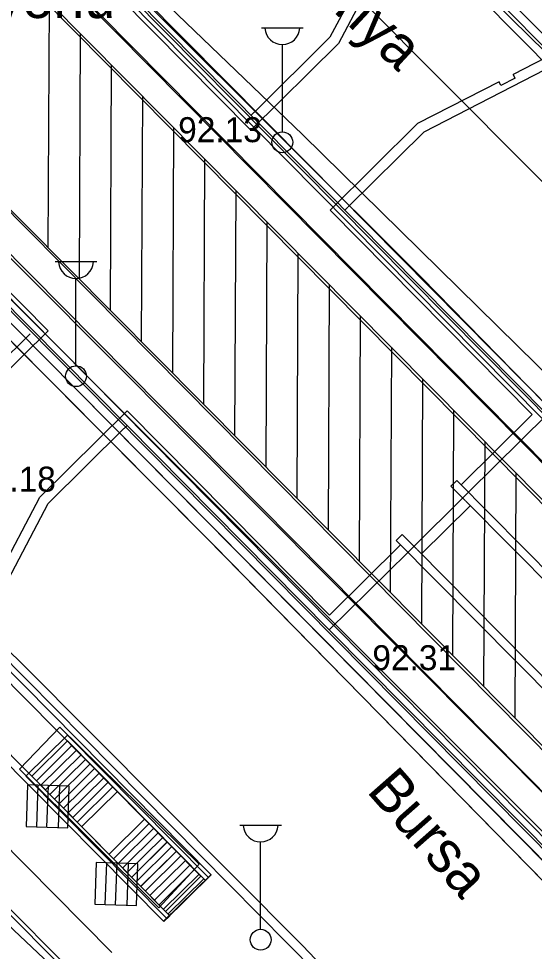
# Model space of a CAD drawing. Extents: x 412225 to 413380, y 4456471 to 4457189.
# Drawn here: x 412847.61 to 412872.36, y 4456498.37 to 4456543.14 of the extents above; entities that cross this region are included whole.
import ezdxf

# ---------------------------------------------------------------- set-up
doc = ezdxf.new("R2010")
doc.units = 0
for name, color, linetype in [('0_HALİHAZIR', 7, 'Continuous'), ('0_KADASTRO', 7, 'Continuous'), ('Level 62', 7, 'Continuous')]:
    doc.layers.add(name, color=color, linetype=linetype)

msp = doc.modelspace()

# ---------------------------------------------------------------- linework, layer by layer
at = {"layer": '0_HALİHAZIR'}
for p, q in [((412849.068, 4456543.936), (412849.016, 4456532.158)), ((412859.265, 4456542.706), (412861.265, 4456542.706)), ((412850.561, 4456542.43), (412850.51, 4456530.653)), ((412860.265, 4456537.706), (412860.265, 4456541.899)), ((412852.055, 4456540.923), (412852.003, 4456529.148)), ((412853.548, 4456539.417), (412853.497, 4456527.642)), ((412855.042, 4456537.91), (412854.99, 4456526.137)), ((412856.535, 4456536.404), (412856.484, 4456524.632)), ((412858.029, 4456534.897), (412857.977, 4456523.127)), ((412859.522, 4456533.391), (412859.471, 4456521.621)), ((412861.015, 4456531.884), (412860.964, 4456520.116)), ((412849.362, 4456531.477), (412851.362, 4456531.477)), ((412850.362, 4456526.477), (412850.362, 4456530.67)), ((412862.509, 4456530.378), (412862.458, 4456518.611)), ((412864.002, 4456528.871), (412863.951, 4456517.106)), ((412865.496, 4456527.365), (412865.445, 4456515.601)), ((412866.989, 4456525.858), (412866.938, 4456514.095)), ((412868.483, 4456524.352), (412868.432, 4456512.59)), ((412869.976, 4456522.845), (412869.925, 4456511.085)), ((412871.47, 4456521.339), (412871.419, 4456509.58)), ((412848.04, 4456506.363), (412847.972, 4456504.364)), ((412848.04, 4456506.363), (412847.972, 4456504.364)), ((412850.039, 4456506.294), (412848.04, 4456506.363)), ((412850.039, 4456506.294), (412848.04, 4456506.363)), ((412848.476, 4456504.347), (412848.545, 4456506.346)), ((412848.971, 4456504.33), (412849.04, 4456506.329)), ((412849.519, 4456504.311), (412849.587, 4456506.31)), ((412849.971, 4456504.296), (412850.039, 4456506.294)), ((412849.971, 4456504.296), (412850.039, 4456506.294)), ((412847.972, 4456504.364), (412849.971, 4456504.296)), ((412847.972, 4456504.364), (412849.971, 4456504.296)), ((412858.224, 4456504.43), (412860.224, 4456504.43)), ((412859.224, 4456499.43), (412859.224, 4456503.623)), ((412851.335, 4456502.641), (412851.266, 4456500.642)), ((412851.335, 4456502.641), (412851.266, 4456500.642)), ((412853.333, 4456502.572), (412851.335, 4456502.641)), ((412853.333, 4456502.572), (412851.335, 4456502.641)), ((412851.77, 4456500.624), (412851.839, 4456502.623)), ((412852.265, 4456500.607), (412852.334, 4456502.606)), ((412852.813, 4456500.589), (412852.881, 4456502.588)), ((412853.265, 4456500.573), (412853.333, 4456502.572)), ((412853.265, 4456500.573), (412853.333, 4456502.572)), ((412851.266, 4456500.642), (412853.265, 4456500.573)), ((412851.266, 4456500.642), (412853.265, 4456500.573))]:
    msp.add_line(p, q, dxfattribs=at)
for points in [[(412830.527, 4456564.407), (412846.957, 4456547.959), (412869.789, 4456524.873), (412888.463, 4456506.034), (412902.178, 4456491.998), (412914.519, 4456479.375)], [(412933.989, 4456479.153), (412921.628, 4456491.711), (412910.719, 4456502.923), (412900.024, 4456514.208), (412891.297, 4456523.178), (412884.184, 4456530.215), (412875.337, 4456539.124), (412854.962, 4456559.129), (412849.345, 4456564.432)], [(412917.143, 4456479.345), (412914.698, 4456481.844), (412896.179, 4456500.83), (412866.951, 4456530.715), (412834.513, 4456563.069)], [(412894.645, 4456479.602), (412891.335, 4456482.973), (412876.757, 4456497.686), (412856.97, 4456517.872), (412837.026, 4456537.93), (412818.321, 4456556.395)], [(412899.21, 4456479.55), (412894.972, 4456483.781), (412884.409, 4456494.279), (412822.917, 4456556.063)], [(412896.763, 4456479.578), (412889.908, 4456486.525), (412874.576, 4456502.295), (412855.751, 4456521.129), (412836.056, 4456540.837), (412822.762, 4456554.316)], [(412821.704, 4456554.031), (412834.643, 4456540.863), (412839.071, 4456535.874), (412848.495, 4456526.395), (412856.612, 4456518.231), (412866.587, 4456508.06), (412874.478, 4456500.011), (412884.352, 4456490.021), (412892.757, 4456481.525), (412894.645, 4456479.602)], [(412919.322, 4456479.321), (412917.621, 4456481.063), (412903.239, 4456495.829), (412894.682, 4456504.249), (412878.07, 4456521.02), (412861.249, 4456537.568), (412850.036, 4456548.355)], [(412827.015, 4456532.399), (412835.754, 4456523.901), (412847.756, 4456512.181), (412861.226, 4456498.655), (412871.508, 4456487.845), (412879.572, 4456479.774)], [(412825.255, 4456522.341), (412833.418, 4456513.606), (412841.428, 4456505.705), (412842.097, 4456504.927), (412842.294, 4456504.425), (412842.224, 4456504.271), (412841.943, 4456503.932), (412841.406, 4456503.649), (412838.333, 4456502.833), (412838.226, 4456502.641), (412838.143, 4456502.327), (412838.324, 4456501.73), (412841.716, 4456498.87), (412842.224, 4456498.916), (412846.103, 4456500.42), (412846.478, 4456500.226), (412855.217, 4456491.973), (412859.806, 4456487.534), (412867.14, 4456480.91), (412868.363, 4456479.902)]]:
    msp.add_lwpolyline(points, dxfattribs=at)
for points in [[(412826.614, 4456554.737), (412879.76, 4456501.173), (412885.665, 4456507.019), (412832.527, 4456560.621)], [(412847.648, 4456507.12), (412854.342, 4456500.455), (412856.267, 4456502.559), (412849.586, 4456509.131)]]:
    msp.add_lwpolyline(points, close=True, dxfattribs=at)
for centre in [(412860.265, 4456537.206), (412850.362, 4456525.977), (412859.224, 4456498.93)]:
    msp.add_circle(centre, 0.5, dxfattribs=at)
for centre in [(412860.265, 4456542.736), (412850.362, 4456531.506), (412859.224, 4456504.46)]:
    msp.add_arc(centre, 0.837, 183.298, 356.9072, dxfattribs=at)
at = {"layer": '0_KADASTRO'}
msp.add_lwpolyline([(412831.32, 4456576.91), (412843.23, 4456584.47), (412896.33, 4456531.19), (412884.4, 4456523.61)], close=True, dxfattribs=at)
at = {"layer": 'Level 62'}
for p, q in [((412861.441, 4456536.212), (412815.182, 4456582.973)), ((412861.157, 4456535.93), (412814.897, 4456582.691)), ((412813.318, 4456581.879), (412906.152, 4456488.04)), ((412817.306, 4456575.893), (412900.939, 4456491.323)), ((412805.427, 4456574.073), (412898.261, 4456480.233)), ((412850.706, 4456525.592), (412804.447, 4456572.353)), ((412811.405, 4456570.056), (412895.039, 4456485.485)), ((412865.964, 4456548.717), (412862.549, 4456542.244)), ((412866.528, 4456548.715), (412862.955, 4456541.943)), ((412865.823, 4456548.859), (412873.559, 4456541.039)), ((412848.85, 4456548.104), (412872.758, 4456523.929)), ((412849.063, 4456548.315), (412872.971, 4456524.14)), ((412849.054, 4456547.601), (412858.759, 4456537.791)), ((412869.617, 4456544.3), (412934.015, 4456479.205)), ((412871.03, 4456544.164), (412873.984, 4456541.178)), ((412862.549, 4456542.244), (412858.923, 4456538.657)), ((412862.955, 4456541.943), (412858.759, 4456537.791)), ((412873.563, 4456541.603), (412871.34, 4456540.461)), ((412873.559, 4456541.039), (412867.05, 4456537.694)), ((412871.431, 4456540.283), (412871.34, 4456540.461)), ((412870.664, 4456540.113), (412866.753, 4456538.104)), ((412870.755, 4456539.936), (412870.664, 4456540.113)), ((412871.431, 4456540.283), (412870.755, 4456539.936)), ((412808.071, 4456539.682), (412867.136, 4456479.978)), ((412858.908, 4456538.644), (412858.766, 4456538.504)), ((412838.821, 4456538.182), (412862.733, 4456514.011)), ((412838.608, 4456537.971), (412852.816, 4456523.609)), ((412839.315, 4456537.967), (412849.02, 4456528.157)), ((412866.753, 4456538.104), (412862.556, 4456533.952)), ((412867.05, 4456537.694), (412863.424, 4456534.107)), ((412861.157, 4456535.93), (412917.081, 4456479.401)), ((412861.441, 4456536.212), (412917.65, 4456479.394)), ((412862.556, 4456533.952), (412872.262, 4456524.141)), ((412863.269, 4456533.95), (412863.412, 4456534.091)), ((412844.534, 4456524.423), (412848.16, 4456528.009)), ((412844.831, 4456524.013), (412849.02, 4456528.157)), ((412852.085, 4456498.312), (412823.443, 4456527.265)), ((412850.664, 4456496.906), (412822.021, 4456525.858)), ((412850.706, 4456525.592), (412896.164, 4456479.642)), ((412850.422, 4456525.311), (412895.594, 4456479.649)), ((412848.629, 4456520.174), (412852.818, 4456524.318)), ((412852.818, 4456524.318), (412862.524, 4456514.507)), ((412872.262, 4456524.141), (412868.852, 4456520.767)), ((412872.971, 4456524.14), (412869.203, 4456520.412)), ((412849.035, 4456519.873), (412852.661, 4456523.46)), ((412852.82, 4456523.612), (412852.678, 4456523.472)), ((412852.816, 4456523.609), (412862.52, 4456513.8)), ((412868.634, 4456520.974), (412868.356, 4456520.699)), ((412868.356, 4456520.699), (412869.06, 4456519.988)), ((412868.634, 4456520.974), (412883.03, 4456506.422)), ((412866.282, 4456517.521), (412869.196, 4456520.405)), ((412845.056, 4456513.402), (412848.629, 4456520.174)), ((412845.62, 4456513.4), (412849.035, 4456519.873)), ((412869.075, 4456519.975), (412882.4, 4456506.502)), ((412869.28, 4456519.756), (412866.934, 4456517.436)), ((412866.01, 4456518.379), (412865.725, 4456518.097)), ((412880.122, 4456503.545), (412865.725, 4456518.097)), ((412866.713, 4456517.668), (412866.01, 4456518.379)), ((412865.93, 4456517.877), (412862.524, 4456514.507)), ((412866.729, 4456517.654), (412880.054, 4456504.181)), ((412842.247, 4456517.223), (412879.231, 4456479.838)), ((412866.282, 4456517.521), (412862.52, 4456513.8)), ((412862.747, 4456513.997), (412875.828, 4456500.775)), ((412862.534, 4456513.786), (412875.614, 4456500.564)), ((412845.775, 4456513.243), (412856.852, 4456502.047)), ((412856.357, 4456501.979), (412845.5, 4456512.953)), ((412854.651, 4456500.291), (412843.794, 4456511.265)), ((412843.5, 4456510.993), (412854.577, 4456499.796)), ((412849.951, 4456508.752), (412847.96, 4456506.782)), ((412849.951, 4456508.751), (412847.96, 4456506.782)), ((412856.702, 4456501.927), (412849.951, 4456508.752)), ((412856.702, 4456501.927), (412849.951, 4456508.751)), ((412849.949, 4456508.469), (412848.243, 4456506.781)), ((412849.949, 4456508.469), (412848.243, 4456506.781)), ((412850.167, 4456508.248), (412848.461, 4456506.56)), ((412850.167, 4456508.248), (412848.461, 4456506.56)), ((412856.56, 4456501.786), (412849.949, 4456508.469)), ((412856.56, 4456501.786), (412849.949, 4456508.469)), ((412850.385, 4456508.028), (412848.679, 4456506.34)), ((412850.385, 4456508.028), (412848.679, 4456506.34)), ((412850.603, 4456507.808), (412848.897, 4456506.12)), ((412850.603, 4456507.807), (412848.897, 4456506.119)), ((412850.821, 4456507.587), (412849.115, 4456505.899)), ((412850.821, 4456507.587), (412849.115, 4456505.899)), ((412851.039, 4456507.367), (412849.333, 4456505.679)), ((412851.039, 4456507.367), (412849.333, 4456505.679)), ((412851.257, 4456507.146), (412849.551, 4456505.458)), ((412851.257, 4456507.146), (412849.551, 4456505.458)), ((412851.475, 4456506.926), (412849.769, 4456505.238)), ((412851.475, 4456506.926), (412849.769, 4456505.238)), ((412854.712, 4456499.957), (412847.96, 4456506.782)), ((412854.712, 4456499.958), (412847.96, 4456506.782)), ((412854.854, 4456500.098), (412848.243, 4456506.781)), ((412854.854, 4456500.098), (412848.243, 4456506.781)), ((412851.693, 4456506.706), (412849.987, 4456505.018)), ((412851.693, 4456506.705), (412849.987, 4456505.018)), ((412851.911, 4456506.485), (412850.205, 4456504.797)), ((412851.911, 4456506.485), (412850.205, 4456504.797)), ((412852.129, 4456506.265), (412850.423, 4456504.577)), ((412852.129, 4456506.265), (412850.423, 4456504.577)), ((412852.347, 4456506.044), (412850.641, 4456504.357)), ((412852.347, 4456506.044), (412850.641, 4456504.356)), ((412853.655, 4456504.722), (412851.949, 4456503.034)), ((412853.655, 4456504.722), (412851.949, 4456503.034)), ((412853.873, 4456504.502), (412852.167, 4456502.814)), ((412853.873, 4456504.502), (412852.167, 4456502.814)), ((412854.091, 4456504.281), (412852.385, 4456502.593)), ((412854.091, 4456504.281), (412852.385, 4456502.594)), ((412854.309, 4456504.061), (412852.603, 4456502.373)), ((412854.309, 4456504.061), (412852.603, 4456502.373)), ((412854.527, 4456503.841), (412852.821, 4456502.153)), ((412854.527, 4456503.841), (412852.821, 4456502.153)), ((412854.745, 4456503.62), (412853.039, 4456501.932)), ((412854.746, 4456503.62), (412853.039, 4456501.932)), ((412854.964, 4456503.4), (412853.257, 4456501.712)), ((412854.963, 4456503.4), (412853.257, 4456501.712)), ((412855.181, 4456503.18), (412853.475, 4456501.492)), ((412855.182, 4456503.179), (412853.475, 4456501.491)), ((412855.399, 4456502.959), (412853.693, 4456501.271)), ((412855.4, 4456502.959), (412853.693, 4456501.271)), ((412855.617, 4456502.739), (412853.911, 4456501.051)), ((412855.618, 4456502.739), (412853.911, 4456501.051)), ((412855.836, 4456502.518), (412854.129, 4456500.83)), ((412855.836, 4456502.518), (412854.129, 4456500.83)), ((412856.054, 4456502.298), (412854.347, 4456500.61)), ((412856.054, 4456502.298), (412854.347, 4456500.61)), ((412856.272, 4456502.078), (412854.565, 4456500.39)), ((412856.272, 4456502.077), (412854.565, 4456500.39)), ((412856.844, 4456502.067), (412854.569, 4456499.817)), ((412854.577, 4456499.796), (412856.852, 4456502.047)), ((412854.651, 4456500.291), (412856.357, 4456501.979)), ((412856.357, 4456501.979), (412854.651, 4456500.291)), ((412856.852, 4456502.047), (412856.568, 4456501.766)), ((412856.568, 4456501.765), (412856.852, 4456502.047)), ((412856.568, 4456501.765), (412856.852, 4456502.047)), ((412856.568, 4456501.766), (412854.577, 4456499.796)), ((412856.49, 4456501.857), (412854.783, 4456500.169)), ((412856.49, 4456501.857), (412854.783, 4456500.169)), ((412854.577, 4456499.796), (412854.861, 4456500.077)), ((412854.577, 4456499.796), (412854.861, 4456500.077))]:
    msp.add_line(p, q, dxfattribs=at)
msp.add_lwpolyline([(412895.594, 4456479.649), (412850.422, 4456525.311), (412804.162, 4456572.072), (412784.834, 4456591.913)], dxfattribs=at)

# ---------------------------------------------------------------- texts
at = {"layer": '0_HALİHAZIR'}
for s, rotation, p in [('Mudanya', 317.1344, (412857.777, 4456548.038)), ('Bursa', 311.4205, (412864.268, 4456506.052))]:
    msp.add_text(s, height=2, rotation=rotation, dxfattribs=at).set_placement(p)
for s, height, p in [('Metro Ýsyasyonu', 2, (412831.587, 4456543.169)), ('92.13', 1.2, (412855.267, 4456537.211)), ('92.18', 1.2, (412845.379, 4456520.437)), ('92.31', 1.2, (412864.585, 4456511.866))]:
    msp.add_text(s, height=height, dxfattribs=at).set_placement(p)

doc.saveas('drawing.dxf')
